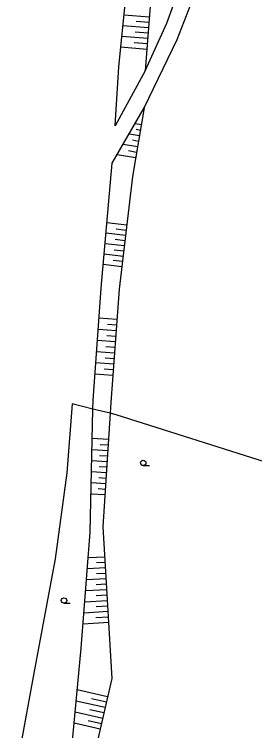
# Model space of a CAD drawing. Extents: x -539515 to -538098, y -1182060 to -1180157.
# Drawn here: x -539180 to -539146.7, y -1180954.3 to -1180855 of the extents above; entities that cross this region are included whole.
import ezdxf

# ---------------------------------------------------------------- set-up
doc = ezdxf.new("R2010")
doc.units = 0
for name, color, linetype in [('Vrstva 11', 7, 'Continuous'), ('Vrstva 14', 7, 'Continuous'), ('Vrstva 15', 7, 'Continuous'), ('Vrstva 36', 7, 'Continuous'), ('Vrstva 7', 7, 'Continuous')]:
    doc.layers.add(name, color=color, linetype=linetype)

msp = doc.modelspace()

# ---------------------------------------------------------------- linework, layer by layer
at = {"layer": 'Vrstva 11'}
for p, q in [((-539158.9, -1180856.189), (-539156.075, -1180848.629)), ((-539157.446, -1180858.473), (-539153.751, -1180848.928)), ((-539161.883, -1180862.829), (-539158.9, -1180856.189)), ((-539161.994, -1180867.96), (-539157.446, -1180858.473)), ((-539161.883, -1180862.829), (-539166.003, -1180870.451)), ((-539166.422, -1180875.615), (-539161.994, -1180867.96))]:
    msp.add_line(p, q, dxfattribs=at)
at = {"layer": 'Vrstva 14'}
for p, q in [((-539165.508, -1180862.267), (-539164.14, -1180848.224)), ((-539160.835, -1180849.633), (-539161.883, -1180862.829)), ((-539166.003, -1180870.451), (-539165.508, -1180862.267)), ((-539161.994, -1180867.96), (-539163.637, -1180877.465)), ((-539167.973, -1180892.963), (-539166.422, -1180875.615)), ((-539163.637, -1180877.465), (-539165.455, -1180893.063)), ((-539169.078, -1180908.505), (-539167.973, -1180892.963)), ((-539165.455, -1180893.063), (-539166.644, -1180908.781)), ((-539169.103, -1180909.702), (-539169.078, -1180908.505)), ((-539166.644, -1180908.781), (-539166.738, -1180910.291)), ((-539169.466, -1180926.778), (-539169.103, -1180909.702)), ((-539166.738, -1180910.291), (-539167.72, -1180926.058)), ((-539167.72, -1180926.058), (-539166.486, -1180947.051)), ((-539170.71, -1180942.87), (-539169.466, -1180926.778)), ((-539172.242, -1180958.793), (-539170.71, -1180942.87)), ((-539166.486, -1180947.051), (-539169.178, -1180958.843))]:
    msp.add_line(p, q, dxfattribs=at)
at = {"layer": 'Vrstva 15'}
for p, q in [((-539161.29, -1180855.36), (-539164.808, -1180855.08)), ((-539161.408, -1180856.85), (-539164.953, -1180856.569)), ((-539161.349, -1180856.105), (-539163.115, -1180855.965)), ((-539161.467, -1180857.596), (-539163.246, -1180857.455)), ((-539161.527, -1180858.341), (-539165.098, -1180858.058)), ((-539161.645, -1180859.832), (-539165.243, -1180859.546)), ((-539161.586, -1180859.087), (-539163.378, -1180858.944)), ((-539162.398, -1180870.298), (-539163.26, -1180870.149)), ((-539162.662, -1180871.827), (-539164.088, -1180871.58)), ((-539162.53, -1180871.063), (-539163.102, -1180870.964)), ((-539162.795, -1180872.591), (-539163.648, -1180872.443)), ((-539162.927, -1180873.355), (-539164.916, -1180873.011)), ((-539163.191, -1180874.884), (-539165.744, -1180874.443)), ((-539163.059, -1180874.12), (-539164.194, -1180873.923)), ((-539164.423, -1180884.21), (-539167.162, -1180883.891)), ((-539164.592, -1180885.654), (-539167.291, -1180885.34)), ((-539164.507, -1180884.932), (-539165.867, -1180884.774)), ((-539164.676, -1180886.377), (-539166.016, -1180886.22)), ((-539164.76, -1180887.099), (-539167.421, -1180886.789)), ((-539164.844, -1180887.821), (-539166.165, -1180887.667)), ((-539164.928, -1180888.543), (-539167.551, -1180888.238)), ((-539165.012, -1180889.266), (-539166.314, -1180889.114)), ((-539165.097, -1180889.988), (-539167.68, -1180889.687)), ((-539165.776, -1180897.305), (-539168.268, -1180897.117)), ((-539165.835, -1180898.08), (-539167.079, -1180897.986)), ((-539165.893, -1180898.855), (-539168.379, -1180898.667)), ((-539165.952, -1180899.629), (-539167.193, -1180899.535)), ((-539166.01, -1180900.404), (-539168.489, -1180900.216)), ((-539166.069, -1180901.178), (-539167.306, -1180901.085)), ((-539166.128, -1180901.953), (-539168.599, -1180901.766)), ((-539166.245, -1180903.502), (-539168.709, -1180903.316)), ((-539166.186, -1180902.728), (-539167.42, -1180902.634)), ((-539166.303, -1180904.277), (-539167.534, -1180904.184)), ((-539166.362, -1180905.052), (-539168.819, -1180904.866)), ((-539166.966, -1180913.952), (-539169.191, -1180913.813)), ((-539167.062, -1180915.485), (-539169.223, -1180915.351)), ((-539167.014, -1180914.718), (-539168.11, -1180914.65)), ((-539167.109, -1180916.252), (-539168.174, -1180916.185)), ((-539167.157, -1180917.019), (-539169.256, -1180916.888)), ((-539167.253, -1180918.552), (-539169.289, -1180918.425)), ((-539167.205, -1180917.785), (-539168.239, -1180917.721)), ((-539167.3, -1180919.319), (-539168.303, -1180919.256)), ((-539167.348, -1180920.085), (-539169.321, -1180919.962)), ((-539167.396, -1180920.852), (-539168.367, -1180920.791)), ((-539167.444, -1180921.619), (-539169.354, -1180921.5)), ((-539167.475, -1180930.225), (-539169.743, -1180930.358)), ((-539167.431, -1180930.982), (-539168.616, -1180931.052)), ((-539167.386, -1180931.739), (-539169.861, -1180931.885)), ((-539167.297, -1180933.254), (-539169.979, -1180933.411)), ((-539167.342, -1180932.496), (-539168.631, -1180932.572)), ((-539167.253, -1180934.011), (-539168.645, -1180934.093)), ((-539167.208, -1180934.768), (-539170.097, -1180934.938)), ((-539167.119, -1180936.283), (-539170.215, -1180936.465)), ((-539167.163, -1180935.525), (-539168.66, -1180935.613)), ((-539167.074, -1180937.04), (-539168.674, -1180937.134)), ((-539167.03, -1180937.797), (-539170.333, -1180937.991)), ((-539166.941, -1180939.312), (-539170.451, -1180939.518)), ((-539166.985, -1180938.554), (-539168.689, -1180938.654)), ((-539167.07, -1180949.61), (-539171.266, -1180948.652)), ((-539167.412, -1180951.106), (-539171.414, -1180950.192)), ((-539167.241, -1180950.358), (-539169.291, -1180949.89)), ((-539167.753, -1180952.602), (-539171.563, -1180951.733)), ((-539167.583, -1180951.854), (-539169.536, -1180951.408)), ((-539167.924, -1180953.351), (-539169.78, -1180952.927)), ((-539168.095, -1180954.099), (-539171.711, -1180953.273))]:
    msp.add_line(p, q, dxfattribs=at)
at = {"layer": 'Vrstva 36'}
for p, q in [((-539162.141, -1180917.555), (-539161.266, -1180917.555)), ((-539173.106, -1180936.631), (-539172.231, -1180936.631))]:
    msp.add_line(p, q, dxfattribs=at)
for centre in [(-539162.141, -1180917.18), (-539173.106, -1180936.256)]:
    msp.add_circle(centre, 0.375, dxfattribs=at)
at = {"layer": 'Vrstva 7'}
for p, q in [((-539171.953, -1180908.992), (-539172.695, -1180918.565)), ((-539117.14, -1180926.01), (-539165.869, -1180910.508)), ((-539172.695, -1180918.565), (-539174.344, -1180930.478)), ((-539174.344, -1180930.478), (-539177.276, -1180946.352)), ((-539177.276, -1180946.352), (-539179.972, -1180961.122))]:
    msp.add_line(p, q, dxfattribs=at)
msp.add_lwpolyline([(-539165.869, -1180910.508), (-539166.738, -1180910.291), (-539169.103, -1180909.702), (-539171.953, -1180908.992)], dxfattribs=at)

doc.saveas('drawing.dxf')
